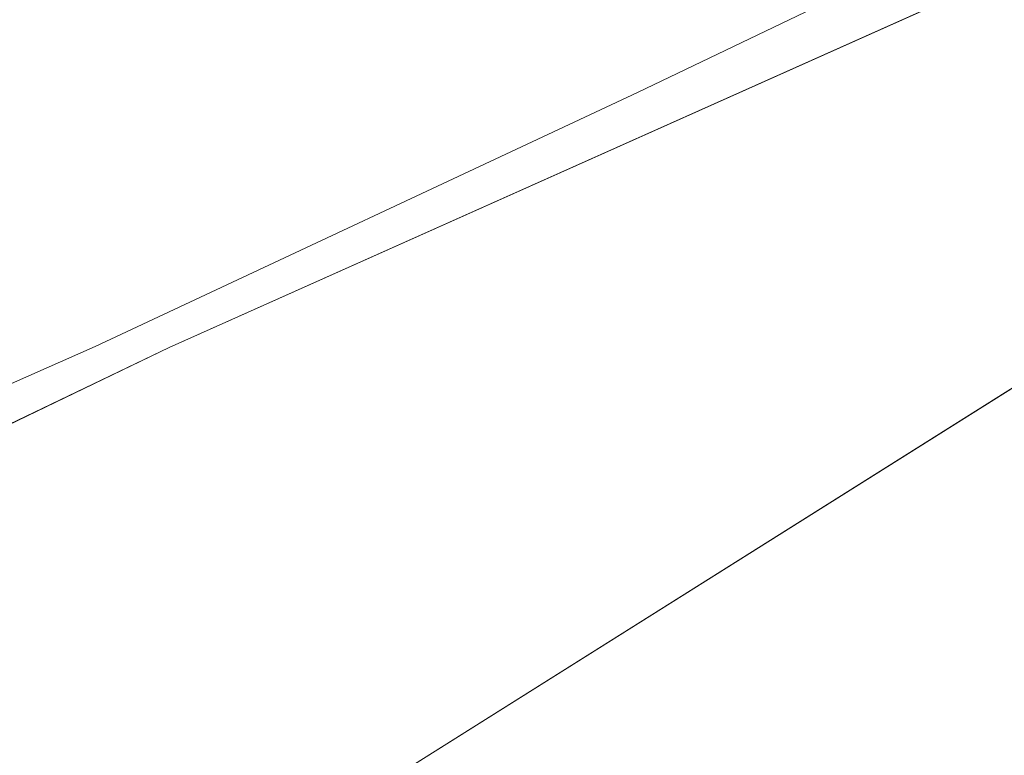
# Model space of a CAD drawing. Header units: metres. Extents: x 163543 to 168130, y 402678 to 405437.
# Tile 978 of 1056: x 165621 to 165642, y 403996 to 404011. Entities that reach past the tile are written whole.
import ezdxf

# ---------------------------------------------------------------- set-up
doc = ezdxf.new("R2010")
doc.units = ezdxf.units.M
for name, color, linetype, lineweight in [('X-CA190022.004-UO-BGT_Ondergrond$0$GE_004_Weggrens_Grens_GEM', 253, 'Continuous', 9), ('X-CA190022.004-UO-BGT_Ondergrond$0$GE_317_WGDVoetpad_Vlak_GEM', 253, 'Continuous', 9), ('X-CA190022.004-UO-BGT_Ondergrond$0$GE_367_OWGBerm_groenvoorziening_grasenk_GEM', 253, 'Continuous', 9), ('X-CA190022.004-UO-KAD_Percelen$0$B-WE-KG-GRENS_PERCEEL-GV', 150, 'Continuous', 9)]:
    doc.layers.add(name, color=color, linetype=linetype, lineweight=lineweight)

msp = doc.modelspace()

# ---------------------------------------------------------------- linework, layer by layer
at = {"layer": 'X-CA190022.004-UO-BGT_Ondergrond$0$GE_004_Weggrens_Grens_GEM'}
for p, q in [((165642.872, 404012.37), (165624.595, 404004.197)), ((165624.595, 404004.197), (165613.838, 403999.037))]:
    msp.add_line(p, q, dxfattribs=at)
at = {"layer": 'X-CA190022.004-UO-BGT_Ondergrond$0$GE_317_WGDVoetpad_Vlak_GEM', "flags": 128}
for points in [[(165588.308, 403990.632), (165600.075, 403995.322), (165604.366, 403996.316), (165610.174, 403998.566), (165616.768, 404001.444), (165623.047, 404004.218), (165634.386, 404009.525), (165671.14, 404027.137), (165678.852, 404030.753), (165711.418, 404045.077), (165722.521, 404049.578), (165741.885, 404058.067), (165751.47, 404062.502), (165759.359, 404065.372), (165770.378, 404067.068), (165777.293, 404069.876), (165778.651, 404069.188), (165771.51, 404066.182), (165767.402, 404065.66), (165758.208, 404063.769), (165743.081, 404057.572), (165707.389, 404041.982), (165682.645, 404031.351), (165661.585, 404021.306)], [(165661.585, 404021.306), (165642.872, 404012.37), (165624.595, 404004.197), (165613.838, 403999.037), (165606.825, 403996.159), (165599.939, 403994.261), (165599.641, 403994.091), (165586.65, 403988.694)]]:
    msp.add_lwpolyline(points, dxfattribs=at)
at = {"layer": 'X-CA190022.004-UO-BGT_Ondergrond$0$GE_367_OWGBerm_groenvoorziening_grasenk_GEM', "flags": 128}
for points in [[(165737.059, 404088.67), (165744.231, 404086.619), (165777.293, 404069.876), (165770.378, 404067.068), (165759.359, 404065.372), (165751.47, 404062.502), (165741.885, 404058.067), (165722.521, 404049.578), (165711.418, 404045.077), (165678.852, 404030.753), (165671.14, 404027.137), (165634.386, 404009.525)], [(165586.65, 403988.694), (165599.641, 403994.091), (165599.939, 403994.261), (165606.825, 403996.159), (165613.838, 403999.037), (165624.595, 404004.197), (165642.872, 404012.37), (165661.585, 404021.306), (165682.645, 404031.351), (165707.389, 404041.982), (165743.081, 404057.572), (165758.208, 404063.769), (165767.402, 404065.66), (165771.51, 404066.182), (165778.651, 404069.188), (165784.553, 404066.199), (165789.805, 404057.947), (165743.668, 404036.412), (165711.123, 404021.038)], [(165634.386, 404009.525), (165623.047, 404004.218), (165616.768, 404001.444), (165610.174, 403998.566), (165604.366, 403996.316), (165600.075, 403995.322), (165588.308, 403990.632)]]:
    msp.add_lwpolyline(points, dxfattribs=at)
at = {"layer": 'X-CA190022.004-UO-KAD_Percelen$0$B-WE-KG-GRENS_PERCEEL-GV', "flags": 128}
msp.add_lwpolyline([(166065.042, 404200.465), (166041.926, 404189.363), (166023.223, 404182.831), (165990.558, 404171.423), (165938.548, 404153.162), (165930.453, 404150.365), (165918.419, 404145.608), (165901.497, 404138.017), (165892.31, 404133.699), (165708.473, 404044.999), (165599.646, 403976.588), (165523.606, 403940.115), (165534.04, 403930.46), (165539.64, 403933.24), (165542.346, 403933.605), (165621.603, 403971.698), (165662.681, 403991.47), (165708.511, 404013.797), (165779.462, 404047.714), (166030.162, 404168.179), (166047.391, 404176.457), (166064, 404184.434), (166064, 404193)], close=True, dxfattribs=at)
msp.add_lwpolyline([(165876.78, 404133.76), (165810.2, 404106.56), (165743.98, 404077.52), (165725.38, 404071), (165711.02, 404064.79), (165697.8, 404056.67), (165675.73, 404041.52), (165569.64, 403990.51), (165536.1, 403968.17), (165517, 403947.26), (165516.49, 403946.7), (165523.606, 403940.115), (165599.646, 403976.588), (165708.473, 404044.999), (165892.31, 404133.699)], dxfattribs=at)

doc.saveas('drawing.dxf')
